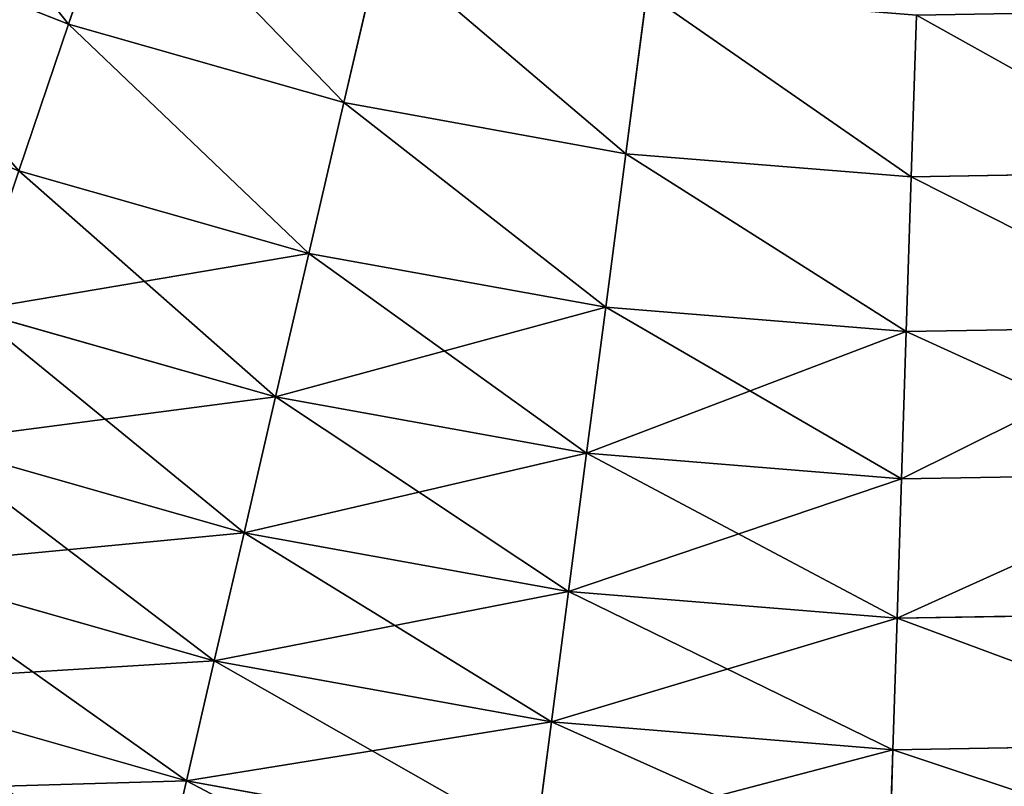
# Model space of a CAD drawing. Extents: x 5 to 635, y -14 to 121.
# Tile 329 of 453: x 574 to 585, y 13 to 22. Entities that reach past the tile are written whole.
import ezdxf

# ---------------------------------------------------------------- set-up
doc = ezdxf.new("R2010")
doc.units = 0
doc.layers.get('0').update_dxf_attribs({"color": 13, "linetype": 'CONTINUOUS'})

# ---------------------------------------------------------------- blocks, each defined once
blk = doc.blocks.new('COMPONENT_4')
for p, q in [((39.81, 19.951, 11.289), (39.214, 18.189, 12.892)), ((39.214, 18.189, 86.987), (39.81, 19.951, 88.59)), ((36.15, 19.396, 12.892), (39.214, 18.189, 12.892)), ((36.15, 19.396, 86.987), (39.214, 18.189, 86.987)), ((42.802, 19.099, 11.289), (42.381, 17.287, 12.892)), ((42.802, 19.099, 88.59), (42.381, 17.287, 86.987)), ((45.863, 18.545, 11.289), (45.621, 16.7, 12.892)), ((45.621, 16.7, 86.987), (45.863, 18.545, 88.59)), ((48.963, 18.293, 11.289), (48.904, 16.433, 12.892)), ((48.904, 16.433, 86.987), (48.963, 18.293, 88.59)), ((39.214, 18.189, 12.892), (38.643, 16.503, 14.584)), ((38.643, 16.503, 85.295), (39.214, 18.189, 86.987)), ((39.214, 18.189, 12.892), (42.381, 17.287, 12.892)), ((39.214, 18.189, 86.987), (42.381, 17.287, 86.987)), ((42.381, 17.287, 12.892), (41.978, 15.553, 14.584)), ((42.381, 17.287, 86.987), (41.978, 15.553, 85.295)), ((42.381, 17.287, 12.892), (45.621, 16.7, 12.892)), ((42.381, 17.287, 86.987), (45.621, 16.7, 86.987)), ((45.621, 16.7, 12.892), (45.391, 14.935, 14.584)), ((45.391, 14.935, 85.295), (45.621, 16.7, 86.987)), ((45.621, 16.7, 12.892), (48.904, 16.433, 12.892)), ((45.621, 16.7, 86.987), (48.904, 16.433, 86.987)), ((38.643, 16.503, 14.584), (41.978, 15.553, 14.584)), ((38.643, 16.503, 85.295), (41.978, 15.553, 85.295)), ((48.904, 16.433, 12.892), (48.847, 14.655, 14.584)), ((48.847, 14.655, 85.295), (48.904, 16.433, 86.987)), ((48.904, 16.433, 12.892), (52.197, 16.49, 12.892)), ((48.904, 16.433, 86.987), (52.197, 16.49, 86.987)), ((41.978, 15.553, 14.584), (41.595, 13.903, 16.362)), ((41.978, 15.553, 85.295), (41.595, 13.903, 83.518)), ((41.978, 15.553, 14.584), (45.391, 14.935, 14.584)), ((41.978, 15.553, 85.295), (45.391, 14.935, 85.295)), ((38.1, 14.898, 16.362), (41.595, 13.903, 16.362)), ((38.1, 14.898, 83.518), (41.595, 13.903, 83.518)), ((45.391, 14.935, 14.584), (45.171, 13.255, 16.362)), ((45.171, 13.255, 83.518), (45.391, 14.935, 85.295)), ((45.391, 14.935, 14.584), (48.847, 14.655, 14.584)), ((45.391, 14.935, 85.295), (48.847, 14.655, 85.295)), ((48.847, 14.655, 14.584), (48.793, 12.961, 16.362)), ((48.793, 12.961, 83.518), (48.847, 14.655, 85.295)), ((48.847, 14.655, 14.584), (52.314, 14.714, 14.584)), ((48.847, 14.655, 85.295), (52.314, 14.714, 85.295)), ((41.595, 13.903, 16.362), (41.232, 12.34, 18.22)), ((41.595, 13.903, 83.518), (41.232, 12.34, 81.659)), ((41.595, 13.903, 16.362), (45.171, 13.255, 16.362)), ((41.595, 13.903, 83.518), (45.171, 13.255, 83.518)), ((37.585, 13.378, 18.22), (41.232, 12.34, 18.22)), ((37.585, 13.378, 81.659), (41.232, 12.34, 81.659)), ((45.171, 13.255, 16.362), (44.963, 11.664, 18.22)), ((44.963, 11.664, 81.659), (45.171, 13.255, 83.518)), ((45.171, 13.255, 16.362), (48.793, 12.961, 16.362)), ((45.171, 13.255, 83.518), (48.793, 12.961, 83.518)), ((48.793, 12.961, 16.362), (52.427, 13.024, 16.362)), ((48.793, 12.961, 83.518), (52.427, 13.024, 83.518)), ((48.793, 12.961, 16.362), (48.742, 11.357, 18.22)), ((48.742, 11.357, 81.659), (48.793, 12.961, 83.518)), ((41.232, 12.34, 18.22), (40.89, 10.867, 20.155)), ((41.232, 12.34, 81.659), (40.89, 10.867, 79.725)), ((41.232, 12.34, 18.22), (44.963, 11.664, 18.22)), ((41.232, 12.34, 81.659), (44.963, 11.664, 81.659)), ((37.1, 11.946, 20.155), (40.89, 10.867, 20.155)), ((37.1, 11.946, 79.725), (40.89, 10.867, 79.725)), ((44.963, 11.664, 18.22), (44.767, 10.165, 20.155)), ((44.767, 10.165, 79.725), (44.963, 11.664, 81.659)), ((44.963, 11.664, 18.22), (48.742, 11.357, 18.22)), ((44.963, 11.664, 81.659), (48.742, 11.357, 81.659)), ((48.742, 11.357, 18.22), (48.694, 9.846, 20.155)), ((48.694, 9.846, 79.725), (48.742, 11.357, 81.659)), ((48.742, 11.357, 18.22), (52.533, 11.423, 18.22)), ((48.742, 11.357, 81.659), (52.533, 11.423, 81.659)), ((40.89, 10.867, 20.155), (40.569, 9.489, 22.161)), ((40.89, 10.867, 79.725), (40.569, 9.489, 77.718)), ((40.89, 10.867, 20.155), (44.767, 10.165, 20.155)), ((40.89, 10.867, 79.725), (44.767, 10.165, 79.725)), ((36.647, 10.606, 22.161), (40.569, 9.489, 22.161)), ((36.647, 10.606, 77.718), (40.569, 9.489, 77.718)), ((44.767, 10.165, 20.155), (44.583, 8.762, 22.161)), ((44.583, 8.762, 77.718), (44.767, 10.165, 79.725)), ((44.767, 10.165, 20.155), (48.694, 9.846, 20.155)), ((44.767, 10.165, 79.725), (48.694, 9.846, 79.725)), ((48.694, 9.846, 20.155), (52.633, 9.914, 20.155)), ((48.694, 9.846, 79.725), (52.633, 9.914, 79.725)), ((48.694, 9.846, 20.155), (48.648, 8.432, 22.161)), ((48.648, 8.432, 77.718), (48.694, 9.846, 79.725)), ((40.569, 9.489, 22.161), (40.272, 8.209, 24.235)), ((40.569, 9.489, 77.718), (40.272, 8.209, 75.645)), ((40.569, 9.489, 22.161), (44.583, 8.762, 22.161)), ((40.569, 9.489, 77.718), (44.583, 8.762, 77.718))]:
    blk.add_line(p, q)
mesh = blk.add_polyface()
corners = [(36.916, 21.092, 11.289), (39.214, 18.189, 12.892), (36.15, 19.396, 12.892), (39.81, 19.951, 11.289)]
mesh.append_faces([[corners[k] for k in face] for face in [(0, 1, 2), (1, 0, 3)]], dxfattribs={"vtx0": -1})
mesh = blk.add_polyface()
corners = [(39.214, 18.189, 86.987), (36.916, 21.092, 88.59), (36.15, 19.396, 86.987), (39.81, 19.951, 88.59)]
mesh.append_faces([[corners[k] for k in face] for face in [(0, 1, 2), (1, 0, 3)]], dxfattribs={"vtx0": -1})
mesh = blk.add_polyface()
corners = [(39.81, 19.951, 11.289), (42.381, 17.287, 12.892), (39.214, 18.189, 12.892), (42.802, 19.099, 11.289)]
mesh.append_faces([[corners[k] for k in face] for face in [(0, 1, 2), (1, 0, 3)]], dxfattribs={"vtx0": -1})
mesh = blk.add_polyface()
corners = [(42.381, 17.287, 86.987), (39.81, 19.951, 88.59), (39.214, 18.189, 86.987), (42.802, 19.099, 88.59)]
mesh.append_faces([[corners[k] for k in face] for face in [(0, 1, 2), (1, 0, 3)]], dxfattribs={"vtx0": -1})
mesh = blk.add_polyface()
corners = [(36.15, 19.396, 12.892), (38.643, 16.503, 14.584), (35.417, 17.775, 14.584), (39.214, 18.189, 12.892)]
mesh.append_faces([[corners[k] for k in face] for face in [(0, 1, 2), (1, 0, 3)]], dxfattribs={"vtx0": -1})
mesh = blk.add_polyface()
corners = [(38.643, 16.503, 85.295), (36.15, 19.396, 86.987), (35.417, 17.775, 85.295), (39.214, 18.189, 86.987)]
mesh.append_faces([[corners[k] for k in face] for face in [(0, 1, 2), (1, 0, 3)]], dxfattribs={"vtx0": -1})
mesh = blk.add_polyface()
corners = [(42.802, 19.099, 11.289), (45.621, 16.7, 12.892), (42.381, 17.287, 12.892), (45.863, 18.545, 11.289)]
mesh.append_faces([[corners[k] for k in face] for face in [(0, 1, 2), (1, 0, 3)]], dxfattribs={"vtx0": -1})
mesh = blk.add_polyface()
corners = [(45.621, 16.7, 86.987), (42.802, 19.099, 88.59), (42.381, 17.287, 86.987), (45.863, 18.545, 88.59)]
mesh.append_faces([[corners[k] for k in face] for face in [(0, 1, 2), (1, 0, 3)]], dxfattribs={"vtx0": -1})
mesh = blk.add_polyface()
corners = [(45.863, 18.545, 11.289), (48.904, 16.433, 12.892), (45.621, 16.7, 12.892), (48.963, 18.293, 11.289)]
mesh.append_faces([[corners[k] for k in face] for face in [(0, 1, 2), (1, 0, 3)]], dxfattribs={"vtx0": -1})
mesh = blk.add_polyface()
corners = [(48.904, 16.433, 86.987), (45.863, 18.545, 88.59), (45.621, 16.7, 86.987), (48.963, 18.293, 88.59)]
mesh.append_faces([[corners[k] for k in face] for face in [(0, 1, 2), (1, 0, 3)]], dxfattribs={"vtx0": -1})
mesh = blk.add_polyface()
corners = [(48.963, 18.293, 11.289), (52.197, 16.49, 12.892), (48.904, 16.433, 12.892), (52.073, 18.346, 11.289)]
mesh.append_faces([[corners[k] for k in face] for face in [(0, 1, 2), (1, 0, 3)]], dxfattribs={"vtx0": -1})
mesh = blk.add_polyface()
corners = [(52.197, 16.49, 86.987), (48.963, 18.293, 88.59), (48.904, 16.433, 86.987), (52.073, 18.346, 88.59)]
mesh.append_faces([[corners[k] for k in face] for face in [(0, 1, 2), (1, 0, 3)]], dxfattribs={"vtx0": -1})
mesh = blk.add_polyface()
corners = [(39.214, 18.189, 12.892), (41.978, 15.553, 14.584), (38.643, 16.503, 14.584), (42.381, 17.287, 12.892)]
mesh.append_faces([[corners[k] for k in face] for face in [(0, 1, 2), (1, 0, 3)]], dxfattribs={"vtx0": -1})
mesh = blk.add_polyface()
corners = [(41.978, 15.553, 85.295), (39.214, 18.189, 86.987), (38.643, 16.503, 85.295), (42.381, 17.287, 86.987)]
mesh.append_faces([[corners[k] for k in face] for face in [(0, 1, 2), (1, 0, 3)]], dxfattribs={"vtx0": -1})
mesh = blk.add_polyface()
corners = [(42.381, 17.287, 12.892), (45.391, 14.935, 14.584), (41.978, 15.553, 14.584), (45.621, 16.7, 12.892)]
mesh.append_faces([[corners[k] for k in face] for face in [(0, 1, 2), (1, 0, 3)]], dxfattribs={"vtx0": -1})
mesh = blk.add_polyface()
corners = [(45.391, 14.935, 85.295), (42.381, 17.287, 86.987), (41.978, 15.553, 85.295), (45.621, 16.7, 86.987)]
mesh.append_faces([[corners[k] for k in face] for face in [(0, 1, 2), (1, 0, 3)]], dxfattribs={"vtx0": -1})
mesh = blk.add_polyface()
corners = [(45.621, 16.7, 12.892), (48.847, 14.655, 14.584), (45.391, 14.935, 14.584), (48.904, 16.433, 12.892)]
mesh.append_faces([[corners[k] for k in face] for face in [(0, 1, 2), (1, 0, 3)]], dxfattribs={"vtx0": -1})
mesh = blk.add_polyface()
corners = [(48.847, 14.655, 85.295), (45.621, 16.7, 86.987), (45.391, 14.935, 85.295), (48.904, 16.433, 86.987)]
mesh.append_faces([[corners[k] for k in face] for face in [(0, 1, 2), (1, 0, 3)]], dxfattribs={"vtx0": -1})
mesh = blk.add_polyface()
corners = [(41.595, 13.903, 16.362), (38.643, 16.503, 14.584), (41.978, 15.553, 14.584), (38.1, 14.898, 16.362)]
mesh.append_faces([[corners[k] for k in face] for face in [(0, 1, 2), (1, 0, 3)]], dxfattribs={"vtx0": -1})
mesh = blk.add_polyface()
corners = [(41.978, 15.553, 85.295), (38.1, 14.898, 83.518), (41.595, 13.903, 83.518), (38.643, 16.503, 85.295)]
mesh.append_faces([[corners[k] for k in face] for face in [(0, 1, 2), (1, 0, 3)]], dxfattribs={"vtx0": -1})
mesh = blk.add_polyface()
corners = [(48.904, 16.433, 12.892), (52.314, 14.714, 14.584), (48.847, 14.655, 14.584), (52.197, 16.49, 12.892)]
mesh.append_faces([[corners[k] for k in face] for face in [(0, 1, 2), (1, 0, 3)]], dxfattribs={"vtx0": -1})
mesh = blk.add_polyface()
corners = [(52.314, 14.714, 85.295), (48.904, 16.433, 86.987), (48.847, 14.655, 85.295), (52.197, 16.49, 86.987)]
mesh.append_faces([[corners[k] for k in face] for face in [(0, 1, 2), (1, 0, 3)]], dxfattribs={"vtx0": -1})
mesh = blk.add_polyface()
corners = [(45.171, 13.255, 16.362), (41.978, 15.553, 14.584), (45.391, 14.935, 14.584), (41.595, 13.903, 16.362)]
mesh.append_faces([[corners[k] for k in face] for face in [(0, 1, 2), (1, 0, 3)]], dxfattribs={"vtx0": -1})
mesh = blk.add_polyface()
corners = [(45.391, 14.935, 85.295), (41.595, 13.903, 83.518), (45.171, 13.255, 83.518), (41.978, 15.553, 85.295)]
mesh.append_faces([[corners[k] for k in face] for face in [(0, 1, 2), (1, 0, 3)]], dxfattribs={"vtx0": -1})
mesh = blk.add_polyface()
corners = [(41.232, 12.34, 18.22), (38.1, 14.898, 16.362), (41.595, 13.903, 16.362), (37.585, 13.378, 18.22)]
mesh.append_faces([[corners[k] for k in face] for face in [(0, 1, 2), (1, 0, 3)]], dxfattribs={"vtx0": -1})
mesh = blk.add_polyface()
corners = [(41.595, 13.903, 83.518), (37.585, 13.378, 81.659), (41.232, 12.34, 81.659), (38.1, 14.898, 83.518)]
mesh.append_faces([[corners[k] for k in face] for face in [(0, 1, 2), (1, 0, 3)]], dxfattribs={"vtx0": -1})
mesh = blk.add_polyface()
corners = [(48.793, 12.961, 16.362), (45.391, 14.935, 14.584), (48.847, 14.655, 14.584), (45.171, 13.255, 16.362)]
mesh.append_faces([[corners[k] for k in face] for face in [(0, 1, 2), (1, 0, 3)]], dxfattribs={"vtx0": -1})
mesh = blk.add_polyface()
corners = [(48.847, 14.655, 85.295), (45.171, 13.255, 83.518), (48.793, 12.961, 83.518), (45.391, 14.935, 85.295)]
mesh.append_faces([[corners[k] for k in face] for face in [(0, 1, 2), (1, 0, 3)]], dxfattribs={"vtx0": -1})
mesh = blk.add_polyface()
corners = [(52.427, 13.024, 16.362), (48.847, 14.655, 14.584), (52.314, 14.714, 14.584), (48.793, 12.961, 16.362)]
mesh.append_faces([[corners[k] for k in face] for face in [(0, 1, 2), (1, 0, 3)]], dxfattribs={"vtx0": -1})
mesh = blk.add_polyface()
corners = [(52.314, 14.714, 85.295), (48.793, 12.961, 83.518), (52.427, 13.024, 83.518), (48.847, 14.655, 85.295)]
mesh.append_faces([[corners[k] for k in face] for face in [(0, 1, 2), (1, 0, 3)]], dxfattribs={"vtx0": -1})
mesh = blk.add_polyface()
corners = [(44.963, 11.664, 18.22), (41.595, 13.903, 16.362), (45.171, 13.255, 16.362), (41.232, 12.34, 18.22)]
mesh.append_faces([[corners[k] for k in face] for face in [(0, 1, 2), (1, 0, 3)]], dxfattribs={"vtx0": -1})
mesh = blk.add_polyface()
corners = [(45.171, 13.255, 83.518), (41.232, 12.34, 81.659), (44.963, 11.664, 81.659), (41.595, 13.903, 83.518)]
mesh.append_faces([[corners[k] for k in face] for face in [(0, 1, 2), (1, 0, 3)]], dxfattribs={"vtx0": -1})
mesh = blk.add_polyface()
corners = [(40.89, 10.867, 20.155), (37.585, 13.378, 18.22), (41.232, 12.34, 18.22), (37.1, 11.946, 20.155)]
mesh.append_faces([[corners[k] for k in face] for face in [(0, 1, 2), (1, 0, 3)]], dxfattribs={"vtx0": -1})
mesh = blk.add_polyface()
corners = [(41.232, 12.34, 81.659), (37.1, 11.946, 79.725), (40.89, 10.867, 79.725), (37.585, 13.378, 81.659)]
mesh.append_faces([[corners[k] for k in face] for face in [(0, 1, 2), (1, 0, 3)]], dxfattribs={"vtx0": -1})
mesh = blk.add_polyface()
corners = [(48.742, 11.357, 18.22), (45.171, 13.255, 16.362), (48.793, 12.961, 16.362), (44.963, 11.664, 18.22)]
mesh.append_faces([[corners[k] for k in face] for face in [(0, 1, 2), (1, 0, 3)]], dxfattribs={"vtx0": -1})
mesh = blk.add_polyface()
corners = [(48.793, 12.961, 83.518), (44.963, 11.664, 81.659), (48.742, 11.357, 81.659), (45.171, 13.255, 83.518)]
mesh.append_faces([[corners[k] for k in face] for face in [(0, 1, 2), (1, 0, 3)]], dxfattribs={"vtx0": -1})
mesh = blk.add_polyface()
corners = [(52.427, 13.024, 16.362), (48.742, 11.357, 18.22), (48.793, 12.961, 16.362), (52.533, 11.423, 18.22)]
mesh.append_faces([[corners[k] for k in face] for face in [(0, 1, 2), (1, 0, 3)]], dxfattribs={"vtx0": -1})
mesh = blk.add_polyface()
corners = [(52.427, 13.024, 83.518), (48.742, 11.357, 81.659), (52.533, 11.423, 81.659), (48.793, 12.961, 83.518)]
mesh.append_faces([[corners[k] for k in face] for face in [(0, 1, 2), (1, 0, 3)]], dxfattribs={"vtx0": -1})
mesh = blk.add_polyface()
corners = [(44.767, 10.165, 20.155), (41.232, 12.34, 18.22), (44.963, 11.664, 18.22), (40.89, 10.867, 20.155)]
mesh.append_faces([[corners[k] for k in face] for face in [(0, 1, 2), (1, 0, 3)]], dxfattribs={"vtx0": -1})
mesh = blk.add_polyface()
corners = [(44.963, 11.664, 81.659), (40.89, 10.867, 79.725), (44.767, 10.165, 79.725), (41.232, 12.34, 81.659)]
mesh.append_faces([[corners[k] for k in face] for face in [(0, 1, 2), (1, 0, 3)]], dxfattribs={"vtx0": -1})
mesh = blk.add_polyface()
corners = [(40.569, 9.489, 22.161), (37.1, 11.946, 20.155), (40.89, 10.867, 20.155), (36.647, 10.606, 22.161)]
mesh.append_faces([[corners[k] for k in face] for face in [(0, 1, 2), (1, 0, 3)]], dxfattribs={"vtx0": -1})
mesh = blk.add_polyface()
corners = [(40.89, 10.867, 79.725), (36.647, 10.606, 77.718), (40.569, 9.489, 77.718), (37.1, 11.946, 79.725)]
mesh.append_faces([[corners[k] for k in face] for face in [(0, 1, 2), (1, 0, 3)]], dxfattribs={"vtx0": -1})
mesh = blk.add_polyface()
corners = [(48.694, 9.846, 20.155), (44.963, 11.664, 18.22), (48.742, 11.357, 18.22), (44.767, 10.165, 20.155)]
mesh.append_faces([[corners[k] for k in face] for face in [(0, 1, 2), (1, 0, 3)]], dxfattribs={"vtx0": -1})
mesh = blk.add_polyface()
corners = [(48.742, 11.357, 81.659), (44.767, 10.165, 79.725), (48.694, 9.846, 79.725), (44.963, 11.664, 81.659)]
mesh.append_faces([[corners[k] for k in face] for face in [(0, 1, 2), (1, 0, 3)]], dxfattribs={"vtx0": -1})
mesh = blk.add_polyface()
corners = [(52.633, 9.914, 20.155), (48.742, 11.357, 18.22), (52.533, 11.423, 18.22), (48.694, 9.846, 20.155)]
mesh.append_faces([[corners[k] for k in face] for face in [(0, 1, 2), (1, 0, 3)]], dxfattribs={"vtx0": -1})
mesh = blk.add_polyface()
corners = [(52.633, 9.914, 79.725), (48.742, 11.357, 81.659), (48.694, 9.846, 79.725), (52.533, 11.423, 81.659)]
mesh.append_faces([[corners[k] for k in face] for face in [(0, 1, 2), (1, 0, 3)]], dxfattribs={"vtx0": -1})
mesh = blk.add_polyface()
corners = [(44.583, 8.762, 22.161), (40.89, 10.867, 20.155), (44.767, 10.165, 20.155), (40.569, 9.489, 22.161)]
mesh.append_faces([[corners[k] for k in face] for face in [(0, 1, 2), (1, 0, 3)]], dxfattribs={"vtx0": -1})
mesh = blk.add_polyface()
corners = [(44.767, 10.165, 79.725), (40.569, 9.489, 77.718), (44.583, 8.762, 77.718), (40.89, 10.867, 79.725)]
mesh.append_faces([[corners[k] for k in face] for face in [(0, 1, 2), (1, 0, 3)]], dxfattribs={"vtx0": -1})
mesh = blk.add_polyface()
corners = [(40.272, 8.209, 24.235), (36.647, 10.606, 22.161), (40.569, 9.489, 22.161), (36.225, 9.361, 24.235)]
mesh.append_faces([[corners[k] for k in face] for face in [(0, 1, 2), (1, 0, 3)]], dxfattribs={"vtx0": -1})
mesh = blk.add_polyface()
corners = [(40.569, 9.489, 77.718), (36.225, 9.361, 75.645), (40.272, 8.209, 75.645), (36.647, 10.606, 77.718)]
mesh.append_faces([[corners[k] for k in face] for face in [(0, 1, 2), (1, 0, 3)]], dxfattribs={"vtx0": -1})
mesh = blk.add_polyface()
corners = [(48.648, 8.432, 22.161), (44.767, 10.165, 20.155), (48.694, 9.846, 20.155), (44.583, 8.762, 22.161)]
mesh.append_faces([[corners[k] for k in face] for face in [(0, 1, 2), (1, 0, 3)]], dxfattribs={"vtx0": -1})
mesh = blk.add_polyface()
corners = [(48.694, 9.846, 79.725), (44.583, 8.762, 77.718), (48.648, 8.432, 77.718), (44.767, 10.165, 79.725)]
mesh.append_faces([[corners[k] for k in face] for face in [(0, 1, 2), (1, 0, 3)]], dxfattribs={"vtx0": -1})
mesh = blk.add_polyface()
corners = [(52.727, 8.502, 22.161), (48.694, 9.846, 20.155), (52.633, 9.914, 20.155), (48.648, 8.432, 22.161)]
mesh.append_faces([[corners[k] for k in face] for face in [(0, 1, 2), (1, 0, 3)]], dxfattribs={"vtx0": -1})
mesh = blk.add_polyface()
corners = [(52.633, 9.914, 79.725), (48.648, 8.432, 77.718), (52.727, 8.502, 77.718), (48.694, 9.846, 79.725)]
mesh.append_faces([[corners[k] for k in face] for face in [(0, 1, 2), (1, 0, 3)]], dxfattribs={"vtx0": -1})
mesh = blk.add_polyface()
corners = [(44.413, 7.459, 24.235), (40.569, 9.489, 22.161), (44.583, 8.762, 22.161), (40.272, 8.209, 24.235)]
mesh.append_faces([[corners[k] for k in face] for face in [(0, 1, 2), (1, 0, 3)]], dxfattribs={"vtx0": -1})
mesh = blk.add_polyface()
corners = [(44.583, 8.762, 77.718), (40.272, 8.209, 75.645), (44.413, 7.459, 75.645), (40.569, 9.489, 77.718)]
mesh.append_faces([[corners[k] for k in face] for face in [(0, 1, 2), (1, 0, 3)]], dxfattribs={"vtx0": -1})
blk = doc.blocks.new('COMPONENT_5')
blk.add_blockref('COMPONENT_4', (0, 0))
blk = doc.blocks.new('GROUP_3')
blk.add_blockref('COMPONENT_5', (530, 1.542))

msp = doc.modelspace()

# ---------------------------------------------------------------- block references
msp.add_blockref('GROUP_3', (5.278, 2.031, 2.908))

doc.saveas('drawing.dxf')
